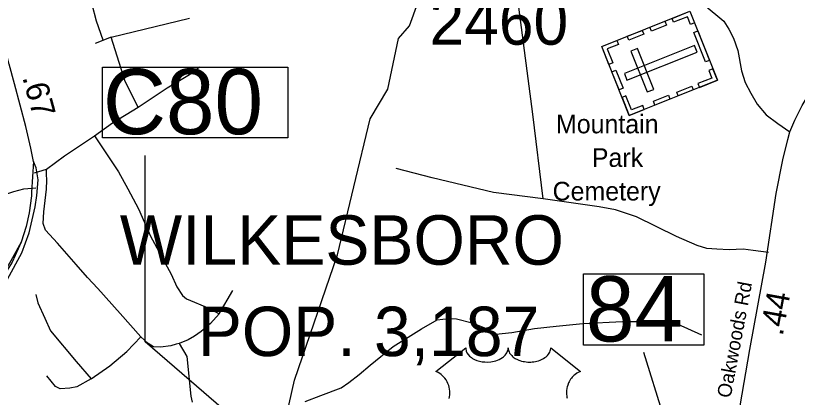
# Model space of a CAD drawing. Extents: x 1248089 to 1457196, y 820910 to 988753.
# Drawn here: x 1362337 to 1366531, y 875626 to 877672 of the extents above; entities that cross this region are included whole.
import ezdxf

# ---------------------------------------------------------------- set-up
doc = ezdxf.new("R2010")
doc.units = 0
for name, color, linetype in [('Exist Civil Demographics City Label', 7, 'Continuous'), ('Exist Cultural Cemetery CELL', 7, 'Continuous'), ('Exist Cultural Cemetery Label', 7, 'Continuous'), ('Exist Hydrographic Creek Single Shore', 7, 'Continuous'), ('Exist Road Non-System Type 51', 7, 'Continuous'), ('Exist Road Primary NC Attributed', 7, 'Continuous'), ('Exist Road Primary NC Divided Attributed', 7, 'Continuous'), ('Exist Road Primary US Ramp 1 Lane  Attributed', 7, 'Continuous'), ('Exist Road Primary US Structure Culvert Number Label', 7, 'Continuous'), ('Exist Road Secondary Structure Standard Bridge Number Label', 7, 'Continuous'), ('Exist Road Secondary Type 51 Attributed', 7, 'Continuous'), ('Exist Road Secondary Type 51 Label', 7, 'Continuous'), ('Prop CMT Slope Fill', 7, 'Continuous'), ('Prop GRAU CAT1 Cell', 7, 'Continuous'), ('Prop Horizontal Alignment Direction Label', 7, 'Continuous'), ('Prop Lane Lines', 7, 'Continuous')]:
    doc.layers.add(name, color=color, linetype=linetype)

msp = doc.modelspace()

# ---------------------------------------------------------------- linework, layer by layer
at = {"layer": 'Exist Cultural Cemetery CELL'}
for points in [[(1365628.9, 877137.1), (1365481.6, 877507), (1365954.7, 877695.4), (1366102.1, 877325.5)], [(1365979.3, 877633.9), (1365957.9, 877625.4), (1365941.6, 877666.2), (1365866.6, 877636.3), (1365858.3, 877657), (1365954.7, 877695.4)], [(1365828.9, 877620.8), (1365748.4, 877588.8), (1365740, 877609.9), (1365820.5, 877642)], [(1365706.4, 877572.1), (1365625.9, 877540.1), (1365617.5, 877561.2), (1365697.9, 877593.3)], [(1366038.2, 877423.8), (1365975.4, 877581.4), (1365996.6, 877589.9), (1366059.4, 877432.2)], [(1365562.1, 877539.2), (1365570.5, 877518.1), (1365510.7, 877494.3), (1365540.8, 877419), (1365520.1, 877410.7), (1365481.7, 877507.2)], [(1365602.7, 877361.3), (1365616.5, 877326.6), (1365993.3, 877476.7), (1365979.5, 877511.4)], [(1365725.2, 877263.3), (1365759.9, 877277.1), (1365672.8, 877495.9), (1365638.1, 877482.1)], [(1366077.5, 877386.9), (1366056.2, 877378.4), (1366072.4, 877337.6), (1365997.3, 877307.6), (1366005.6, 877287), (1366102, 877325.4)], [(1365574.2, 877274.7), (1365535.8, 877371), (1365557, 877379.5), (1365595.3, 877283.2)], [(1365972.1, 877273.7), (1365891.7, 877241.6), (1365883.2, 877262.8), (1365963.7, 877294.8)], [(1365709.4, 877169.1), (1365701, 877190.2), (1365641.2, 877166.4), (1365611.2, 877241.8), (1365590.5, 877233.5), (1365628.9, 877137.1)], [(1365847.2, 877224), (1365766.7, 877191.9), (1365758.3, 877213.1), (1365838.8, 877245.1)]]:
    msp.add_lwpolyline(points, close=True, dxfattribs=at)
at = {"layer": 'Exist Hydrographic Creek Single Shore'}
msp.add_lwpolyline([(1363646.5, 874280.3), (1363687.4, 874799.2), (1363649.4, 874974.1), (1363710.6, 875193.7), (1363719.1, 875225.2), (1363727.5, 875250.6), (1363832.4, 875718.8), (1364064.4, 876390.5), (1364238.4, 877119), (1364333.3, 877278), (1364390.3, 877549.3), (1364449.4, 877617.1), (1364494.4, 877740.8), (1364537.3, 878173.4), (1364598.3, 878313.3), (1364701.4, 878445.8), (1364800, 878616.8), (1364874.3, 878711.8)], dxfattribs=at)
at = {"layer": 'Exist Road Non-System Type 51'}
for q in [(1363269.1, 877657.9), (1362762.9, 877523)]:
    msp.add_line((1362848.9, 877556.2), q, dxfattribs=at)
for points in [[(1365167.5, 876689.8), (1365111.4, 877144.8), (1365036.5, 877717.5), (1365021.8, 877877.3)], [(1362805.9, 877540.6), (1362770.7, 877642.3), (1362747.2, 877732.3), (1362738.5, 877773.1)], [(1362994.9, 877180.8), (1362925.1, 877319.5), (1362848.9, 877556.2)], [(1362994.9, 877180.8), (1363150, 877285.8), (1363269.2, 877357.4), (1363321.7, 877395.6), (1363324.1, 877398)], [(1362760.1, 877028.2), (1362856.6, 877097.2), (1362994.9, 877180.8)], [(1362439.1, 876828.9), (1362502.8, 876849.1), (1362599.8, 876921.2), (1362760.1, 877028.2)], [(1362760.1, 877028.2), (1362888.3, 876834.5), (1362938.1, 876744.5), (1362995.7, 876636.6), (1363060.7, 876489.7), (1363171.7, 876286), (1363201.5, 876219.1), (1363233.1, 876172.6), (1363253.5, 876154), (1363374.1, 876103.4), (1363429, 876074.5)], [(1363008, 875949.9), (1362898.4, 876076.3), (1362777.6, 876210.2), (1362721.8, 876267.9), (1362661.3, 876339), (1362562, 876452), (1362496.9, 876522.7), (1362483.9, 876558), (1362487.7, 876621.3), (1362502.9, 876741.3), (1362503.9, 876789.7), (1362502.9, 876823.1), (1362502.8, 876849.1)], [(1365167.5, 876689.8), (1364900.1, 876724.6), (1364571.2, 876802.2), (1364378.7, 876853.1)], [(1362097.7, 876653.9), (1362225, 876694.8), (1362327.2, 876730.1), (1362381.9, 876744.4), (1362445.7, 876749.4)], [(1366376.2, 876403.5), (1366293.3, 876414.2), (1366239.8, 876419.6), (1366164.9, 876416.9), (1366098.1, 876419.6), (1366044.6, 876424.9), (1365993.8, 876441), (1365881.5, 876489.1), (1365667.6, 876593.5), (1365555.2, 876631), (1365467, 876647), (1365167.5, 876689.8)], [(1362445, 876177.9), (1362456.4, 876132.1), (1362493.6, 876050.2), (1362523.3, 875983.3), (1362662.7, 875817.7), (1362742.6, 875724.7)], [(1363429, 876074.5), (1363502.6, 876198.6)], [(1363429, 876074.5), (1363382.8, 876022.4), (1363331.6, 875979.1), (1363296.3, 875955), (1363262.7, 875935), (1363215.2, 875914.7)], [(1363890.1, 875604.2), (1363973.7, 875635.8), (1364083.4, 875676.8), (1364124.3, 875706.5), (1364180, 875749.3), (1364239.5, 875799.5), (1364362.1, 875898.1), (1364514.5, 875992.9), (1364598.2, 876041.3), (1364658.6, 876048.7), (1364701.3, 876046.8), (1364786.8, 876026.4), (1364861.2, 875994.7), (1364913.2, 875965), (1364998.7, 875974.3), (1365121.4, 875994.7), (1365236.6, 876007.8), (1365379.7, 876022.6), (1365592.5, 876033.6), (1365769, 876033.6), (1365828.5, 876035.5), (1365886.1, 876020.6), (1366016.2, 875961.1)], [(1362742.6, 875724.7), (1362843, 875795.4), (1362934.1, 875871.7), (1363008, 875949.9)], [(1363215.2, 875914.7), (1363198.6, 875911.1), (1363169.7, 875903.2), (1363113.4, 875894.5), (1363076.8, 875897.8), (1363048.9, 875914.5), (1363008, 875949.9)], [(1363215.2, 875914.7), (1363255, 875846.1), (1363276.8, 875632.1), (1363284.2, 875600.5)], [(1362742.6, 875724.7), (1362664.8, 875682.4), (1362627.6, 875675), (1362575.6, 875671.2), (1362551.4, 875684.3), (1362504.9, 875741.9)]]:
    msp.add_lwpolyline(points, dxfattribs=at)
at = {"layer": 'Exist Road Primary NC Attributed'}
msp.add_lwpolyline([(1362432.4, 876891.2), (1362419.2, 876961.8), (1362392.7, 877078.8), (1362330.9, 877306.2), (1362302.2, 877412.2), (1362231.7, 877683.7), (1362194.1, 877822.8), (1362092.8, 878207.5), (1362024.4, 878461.4), (1361969.3, 878691), (1361923.1, 878829), (1361887.6, 878948.2)], dxfattribs=at)
at = {"layer": 'Exist Road Primary NC Divided Attributed'}
for points in [[(1362075.7, 875938), (1362154.3, 876052.3), (1362293.8, 876259.3), (1362370.9, 876400.2), (1362410.4, 876508.8), (1362441.8, 876646.8), (1362451.2, 876708.4), (1362457.6, 876791.8), (1362448.1, 876857.2), (1362432.4, 876891.2)], [(1362432.4, 876891.2), (1362423.1, 876725.1), (1362423.1, 876706.3), (1362410.4, 876614.8), (1362392.8, 876541.9), (1362366.3, 876458)], [(1362366.3, 876458), (1362317.7, 876350.8), (1362265.6, 876265.3), (1362177, 876136.2), (1362055, 875949.5)]]:
    msp.add_lwpolyline(points, dxfattribs=at)
at = {"layer": 'Exist Road Primary US Ramp 1 Lane  Attributed'}
msp.add_lwpolyline([(1362366.3, 876458), (1362312, 876357.5), (1362273.2, 876291.4), (1362227.8, 876224.9), (1362164.6, 876135.7), (1362136.6, 876097.7), (1362118, 876074.6), (1362100.6, 876057.6), (1362084.5, 876048.5), (1362054.8, 876035.7), (1362027.6, 876030.4), (1361999.9, 876031.2), (1361975.4, 876036.5)], dxfattribs=at)
at = {"layer": 'Exist Road Primary US Structure Culvert Number Label'}
msp.add_lwpolyline([(1362802.3, 877396.5), (1363797.7, 877396.5), (1363797.7, 877016.7), (1362802.3, 877016.7)], close=True, dxfattribs=at)
msp.add_lwpolyline([(1363687.8, 875356.8), (1363031.4, 875923.7), (1363031.4, 876923.2)], dxfattribs=at)
at = {"layer": 'Exist Road Secondary Structure Standard Bridge Number Label'}
msp.add_line((1366012.6, 874888.1), (1365707.4, 875866.1), dxfattribs=at)
msp.add_lwpolyline([(1365384, 876288.3), (1366028.2, 876288.3), (1366028.2, 875906), (1365384, 875906)], close=True, dxfattribs=at)
at = {"layer": 'Exist Road Secondary Type 51 Attributed'}
for points in [[(1366030.7, 877729.2), (1366136.5, 877641.9), (1366163.3, 877600.4), (1366188.9, 877551.5), (1366210.9, 877485.6), (1366231.6, 877375.7), (1366250.9, 877314.4), (1366280.2, 877257), (1366314.4, 877198.4), (1366363.2, 877141), (1366425.4, 877094.6), (1366489.7, 877048.7)], [(1366489.7, 877048.7), (1366516.9, 877112.2), (1366555.8, 877190), (1366590.6, 877247.4), (1366623.8, 877303.4), (1366672.1, 877360.8), (1366744.3, 877428.3), (1366856, 877546.3), (1366963.3, 877626.4), (1367004.1, 877644.5), (1367047.9, 877664.2), (1367096.2, 877673.3)], [(1366153.2, 875170.9), (1366170.4, 875273.2), (1366197.2, 875451.9), (1366224.5, 875580.9), (1366275.7, 875882.9), (1366360.8, 876351.3), (1366417.8, 876718.8), (1366451.9, 876900), (1366480.4, 877008.2), (1366489.7, 877048.7)]]:
    msp.add_lwpolyline(points, dxfattribs=at)
at = {"layer": 'Prop Horizontal Alignment Direction Label'}
msp.add_lwpolyline([(1364663, 875620.1), (1364664.9, 875629.8), (1364666.1, 875638.9), (1364666.6, 875650.3), (1364666.3, 875659.7), (1364665.1, 875670.8), (1364663, 875681.3), (1364660.5, 875690.5), (1364656.5, 875701.1), (1364652.9, 875708.8), (1364646.8, 875719.3), (1364640, 875729), (1364633, 875736.9), (1364625.9, 875744), (1364619.2, 875749.2), (1364612.7, 875753.8), (1364604.6, 875758.7), (1364596.8, 875762.6), (1364591.9, 875764.6), (1364751.3, 875891.6), (1364751.7, 875885), (1364753.3, 875877.2), (1364754.5, 875873.1), (1364758.2, 875865.4), (1364764.2, 875856.2), (1364772.7, 875847.3), (1364782.2, 875839.5), (1364788.6, 875835.3), (1364799.4, 875829.5), (1364811.8, 875824.3), (1364825.5, 875820.4), (1364839.5, 875817.5), (1364854.9, 875815.8), (1364870.1, 875815.6), (1364886.4, 875816.8), (1364904.5, 875820.3), (1364912.9, 875822.4), (1364922.2, 875825.6), (1364930.9, 875829.2), (1364940.4, 875834.3), (1364948, 875839.2), (1364954, 875843.5), (1364962.5, 875851.6), (1364969.2, 875860), (1364972, 875864.7), (1364974.5, 875869.2), (1364977.8, 875878.9), (1364978.7, 875883.1), (1364979.4, 875891.9), (1364980, 875884.5), (1364980.7, 875879.9), (1364981.9, 875875.4), (1364983.8, 875870.6), (1364987.2, 875863.8), (1364991, 875858.1), (1364998.1, 875849.7), (1365002.5, 875845.6), (1365006.6, 875842.3), (1365017.4, 875834.9), (1365030.1, 875828.5), (1365036.3, 875825.7), (1365042.7, 875823.5), (1365050.8, 875821), (1365059.1, 875819), (1365067.4, 875817.6), (1365075.9, 875816.4), (1365084.6, 875815.7), (1365091.6, 875815.6), (1365100.3, 875815.6), (1365108.3, 875816.1), (1365116.5, 875817.1), (1365125.5, 875818.6), (1365132.8, 875820.2), (1365142.4, 875822.7), (1365151, 875825.8), (1365158.7, 875829.1), (1365168.6, 875834.3), (1365176.6, 875839.3), (1365182.4, 875844), (1365189.4, 875850.4), (1365196, 875858), (1365199.8, 875863.6), (1365202.5, 875869.3), (1365205.1, 875875.4), (1365206.6, 875881.8), (1365207.4, 875887.3), (1365207.5, 875892.1), (1365367, 875765.1), (1365363.2, 875763.6), (1365354.5, 875759.4), (1365347.7, 875755.4), (1365336.7, 875747.6), (1365332, 875743.4), (1365327.3, 875739), (1365323, 875734.3), (1365319.1, 875729.8), (1365314.5, 875723.4), (1365310.4, 875717), (1365306.3, 875710), (1365303.4, 875703.8), (1365298.5, 875691), (1365296.1, 875682.9), (1365294.6, 875676), (1365292.7, 875661.8), (1365292.3, 875655), (1365292.3, 875648.3), (1365292.6, 875641.3), (1365293.3, 875634.5), (1365294.5, 875627.4), (1365295.7, 875621.2)], dxfattribs=at)

# ---------------------------------------------------------------- texts
at = {"layer": 'Exist Civil Demographics City Label'}
for s, p in [('WILKESBORO', (1362895.8, 876337.3)), ('POP. 3,187', (1363314.2, 875847.4))]:
    msp.add_text(s, height=265, dxfattribs=at).set_placement(p)
at = {"layer": 'Exist Cultural Cemetery Label'}
for s, p in [('Mountain', (1365235.9, 877041.4)), (' Park', (1365391.1, 876861.4)), (' Cemetery', (1365180.6, 876681.4))]:
    msp.add_text(s, height=100, dxfattribs=at).set_placement(p)
at = {"layer": 'Exist Road Primary US Structure Culvert Number Label'}
msp.add_text('C80', height=350, dxfattribs=at).set_placement((1362805.5, 877036.5))
at = {"layer": 'Exist Road Secondary Structure Standard Bridge Number Label'}
msp.add_text('84', height=350, dxfattribs=at).set_placement((1365396.6, 875925.8))
at = {"layer": 'Exist Road Secondary Type 51 Label'}
msp.add_text('Oakwoods Rd', height=75, rotation=79.3954, dxfattribs=at).set_placement((1366172.3, 875619.3))
at = {"layer": 'Prop CMT Slope Fill'}
msp.add_text('.67', height=125, rotation=285.1964, dxfattribs=at).set_placement((1362372.4, 877341.1))
at = {"layer": 'Prop GRAU CAT1 Cell'}
msp.add_text('.44', height=125, rotation=79.7006, dxfattribs=at).set_placement((1366451.6, 875952))
at = {"layer": 'Prop Lane Lines'}
msp.add_text('2460', height=250, dxfattribs=at).set_placement((1364557.7, 877516.3))

doc.saveas('drawing.dxf')
